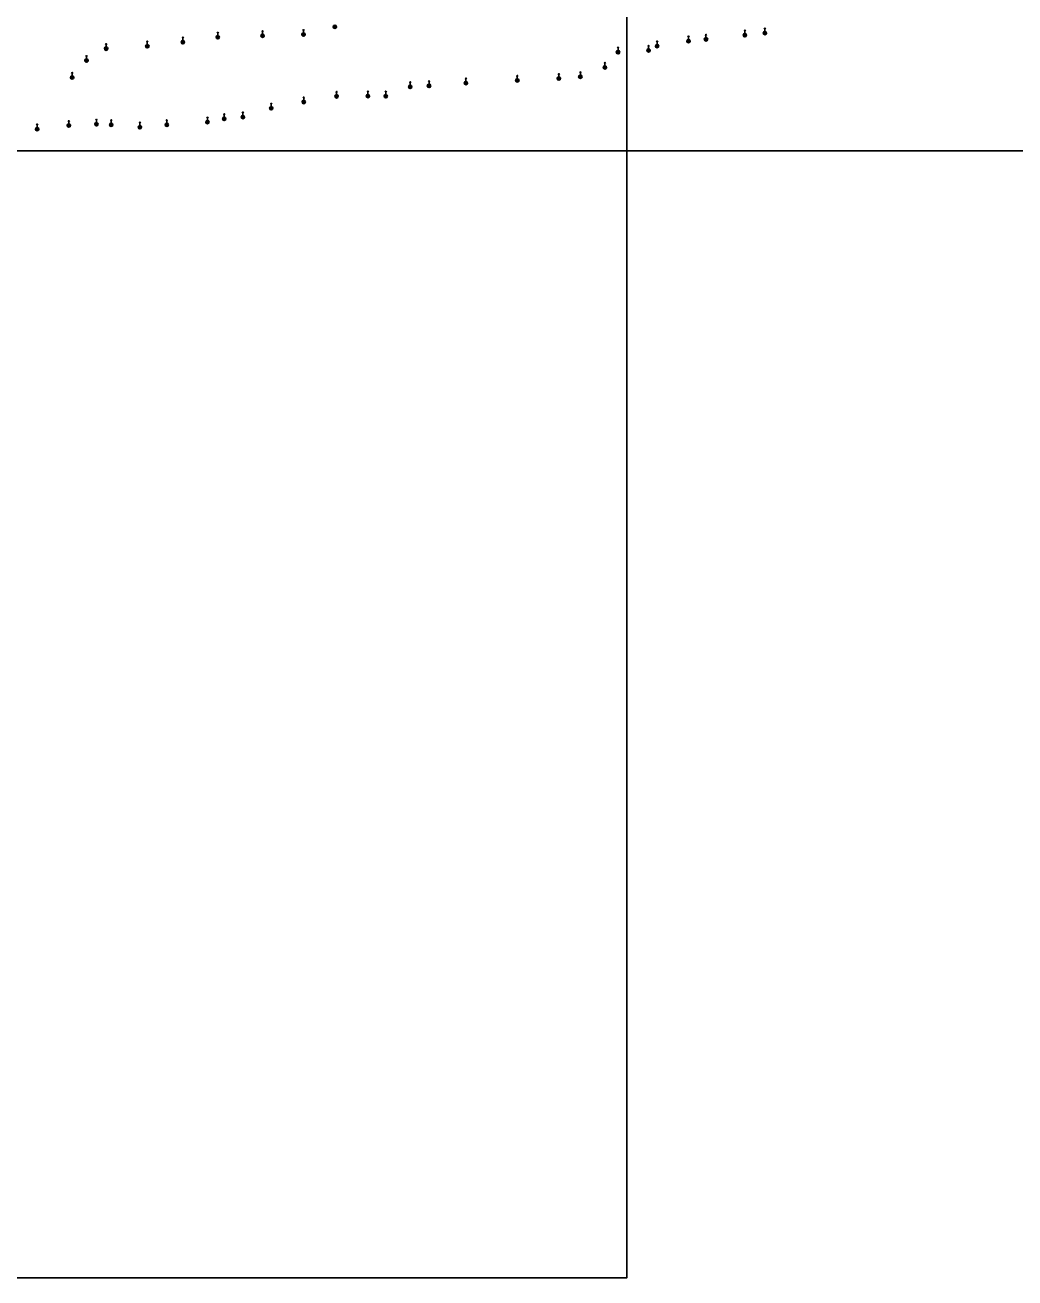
# Model space of a CAD drawing. Extents: x -582188 to -561562, y -1187250 to -1183500.
# Drawn here: x -579820.9 to -579601.4, y -1186750 to -1186472.1 of the extents above; entities that cross this region are included whole.
import ezdxf

# ---------------------------------------------------------------- set-up
doc = ezdxf.new("R2010")
doc.units = 0
doc.layers.add('RÁMY_ML', color=7, linetype='Continuous')
doc.layers.add('ZN_BP', color=7, linetype='Continuous')

msp = doc.modelspace()

# ---------------------------------------------------------------- linework, layer by layer
at = {"layer": 'RÁMY_ML'}
for points in [[(-580312.5, -1186500), (-580312.5, -1186250), (-580000, -1186250), (-580000, -1186500), (-579687.5, -1186500), (-579687.5, -1186750), (-580000, -1186750)], [(-580000, -1186250), (-579687.5, -1186250), (-579687.5, -1186500), (-579375, -1186500), (-579375, -1186250), (-579687.5, -1186250)]]:
    msp.add_lwpolyline(points, dxfattribs=at)
at = {"layer": 'ZN_BP'}
for p, q in [((-579752.485, -1186472.744), (-579751.956, -1186472.216)), ((-579751.956, -1186472.748), (-579752.485, -1186472.216)), ((-579785.91, -1186475.525), (-579785.91, -1186474.775)), ((-579778.445, -1186475.074), (-579777.916, -1186474.546)), ((-579777.916, -1186475.078), (-579778.445, -1186474.546)), ((-579778.18, -1186474.435), (-579778.18, -1186473.685)), ((-579768.515, -1186474.744), (-579767.986, -1186474.216)), ((-579767.986, -1186474.748), (-579768.515, -1186474.216)), ((-579768.25, -1186474.105), (-579768.25, -1186473.355)), ((-579759.435, -1186474.484), (-579758.906, -1186473.956)), ((-579758.906, -1186474.488), (-579759.435, -1186473.956)), ((-579759.17, -1186473.845), (-579759.17, -1186473.095)), ((-579674.065, -1186475.914), (-579673.536, -1186475.386)), ((-579673.536, -1186475.918), (-579674.065, -1186475.386)), ((-579673.8, -1186475.275), (-579673.8, -1186474.525)), ((-579670.185, -1186475.534), (-579669.656, -1186475.006)), ((-579669.656, -1186475.538), (-579670.185, -1186475.006)), ((-579669.92, -1186474.895), (-579669.92, -1186474.145)), ((-579661.545, -1186474.614), (-579661.016, -1186474.086)), ((-579661.016, -1186474.618), (-579661.545, -1186474.086)), ((-579661.28, -1186473.975), (-579661.28, -1186473.225)), ((-579657.125, -1186474.154), (-579656.596, -1186473.626)), ((-579656.596, -1186474.158), (-579657.125, -1186473.626)), ((-579656.86, -1186473.515), (-579656.86, -1186472.765)), ((-579803.205, -1186477.604), (-579802.676, -1186477.076)), ((-579802.676, -1186477.608), (-579803.205, -1186477.076)), ((-579802.94, -1186476.965), (-579802.94, -1186476.215)), ((-579794.075, -1186477.064), (-579793.546, -1186476.536)), ((-579793.546, -1186477.068), (-579794.075, -1186476.536)), ((-579793.81, -1186476.425), (-579793.81, -1186475.675)), ((-579786.175, -1186476.164), (-579785.646, -1186475.636)), ((-579785.646, -1186476.168), (-579786.175, -1186475.636)), ((-579689.695, -1186478.384), (-579689.166, -1186477.856)), ((-579689.166, -1186478.388), (-579689.695, -1186477.856)), ((-579689.43, -1186477.745), (-579689.43, -1186476.995)), ((-579682.915, -1186477.994), (-579682.386, -1186477.466)), ((-579682.386, -1186477.998), (-579682.915, -1186477.466)), ((-579682.65, -1186477.355), (-579682.65, -1186476.605)), ((-579681.025, -1186477.024), (-579680.496, -1186476.496)), ((-579680.496, -1186477.028), (-579681.025, -1186476.496)), ((-579680.76, -1186476.385), (-579680.76, -1186475.635)), ((-579807.565, -1186480.254), (-579807.036, -1186479.726)), ((-579807.036, -1186480.258), (-579807.565, -1186479.726)), ((-579807.3, -1186479.615), (-579807.3, -1186478.865)), ((-579692.33, -1186481.125), (-579692.33, -1186480.375)), ((-579810.735, -1186483.994), (-579810.206, -1186483.466)), ((-579810.206, -1186483.998), (-579810.735, -1186483.466)), ((-579810.47, -1186483.355), (-579810.47, -1186482.605)), ((-579711.76, -1186484.005), (-579711.76, -1186483.255)), ((-579702.815, -1186484.254), (-579702.286, -1186483.726)), ((-579702.286, -1186484.258), (-579702.815, -1186483.726)), ((-579702.55, -1186483.615), (-579702.55, -1186482.865)), ((-579698.045, -1186483.844), (-579697.516, -1186483.316)), ((-579697.516, -1186483.848), (-579698.045, -1186483.316)), ((-579697.78, -1186483.205), (-579697.78, -1186482.455)), ((-579692.595, -1186481.764), (-579692.066, -1186481.236)), ((-579692.066, -1186481.768), (-579692.595, -1186481.236)), ((-579735.755, -1186486.074), (-579735.226, -1186485.546)), ((-579735.226, -1186486.078), (-579735.755, -1186485.546)), ((-579735.49, -1186485.435), (-579735.49, -1186484.685)), ((-579731.605, -1186485.844), (-579731.076, -1186485.316)), ((-579731.076, -1186485.848), (-579731.605, -1186485.316)), ((-579731.34, -1186485.205), (-579731.34, -1186484.455)), ((-579723.425, -1186485.234), (-579722.896, -1186484.706)), ((-579722.896, -1186485.238), (-579723.425, -1186484.706)), ((-579723.16, -1186484.595), (-579723.16, -1186483.845)), ((-579712.025, -1186484.644), (-579711.496, -1186484.116)), ((-579711.496, -1186484.648), (-579712.025, -1186484.116)), ((-579759.395, -1186489.434), (-579758.866, -1186488.906)), ((-579758.866, -1186489.438), (-579759.395, -1186488.906)), ((-579759.13, -1186488.795), (-579759.13, -1186488.045)), ((-579752.105, -1186488.174), (-579751.576, -1186487.646)), ((-579751.576, -1186488.178), (-579752.105, -1186487.646)), ((-579751.84, -1186487.535), (-579751.84, -1186486.785)), ((-579745.155, -1186488.134), (-579744.626, -1186487.606)), ((-579744.626, -1186488.138), (-579745.155, -1186487.606)), ((-579744.89, -1186487.495), (-579744.89, -1186486.745)), ((-579741.195, -1186488.154), (-579740.666, -1186487.626)), ((-579740.666, -1186488.158), (-579741.195, -1186487.626)), ((-579740.93, -1186487.515), (-579740.93, -1186486.765)), ((-579776.74, -1186492.535), (-579776.74, -1186491.785)), ((-579772.62, -1186492.135), (-579772.62, -1186491.385)), ((-579766.585, -1186490.824), (-579766.056, -1186490.296)), ((-579766.056, -1186490.828), (-579766.585, -1186490.296)), ((-579766.32, -1186490.185), (-579766.32, -1186489.435)), ((-579818.505, -1186495.434), (-579817.976, -1186494.906)), ((-579817.976, -1186495.438), (-579818.505, -1186494.906)), ((-579818.24, -1186494.795), (-579818.24, -1186494.045)), ((-579811.485, -1186494.674), (-579810.956, -1186494.146)), ((-579810.956, -1186494.678), (-579811.485, -1186494.146)), ((-579811.22, -1186494.035), (-579811.22, -1186493.285)), ((-579805.365, -1186494.374), (-579804.836, -1186493.846)), ((-579804.836, -1186494.378), (-579805.365, -1186493.846)), ((-579805.1, -1186493.735), (-579805.1, -1186492.985)), ((-579802.065, -1186494.494), (-579801.536, -1186493.966)), ((-579801.536, -1186494.498), (-579802.065, -1186493.966)), ((-579801.8, -1186493.855), (-579801.8, -1186493.105)), ((-579795.705, -1186495.024), (-579795.176, -1186494.496)), ((-579795.176, -1186495.028), (-579795.705, -1186494.496)), ((-579795.44, -1186494.385), (-579795.44, -1186493.635)), ((-579789.765, -1186494.494), (-579789.236, -1186493.966)), ((-579789.236, -1186494.498), (-579789.765, -1186493.966)), ((-579789.5, -1186493.855), (-579789.5, -1186493.105)), ((-579780.735, -1186493.894), (-579780.206, -1186493.366)), ((-579780.206, -1186493.898), (-579780.735, -1186493.366)), ((-579780.47, -1186493.255), (-579780.47, -1186492.505)), ((-579777.005, -1186493.174), (-579776.476, -1186492.646)), ((-579776.476, -1186493.178), (-579777.005, -1186492.646)), ((-579772.885, -1186492.774), (-579772.356, -1186492.246)), ((-579772.356, -1186492.778), (-579772.885, -1186492.246))]:
    msp.add_line(p, q, dxfattribs=at)
for points in [[(-579786.035, -1186475.025), (-579785.91, -1186474.775), (-579785.785, -1186475.025)], [(-579778.305, -1186473.935), (-579778.18, -1186473.685), (-579778.055, -1186473.935)], [(-579768.375, -1186473.605), (-579768.25, -1186473.355), (-579768.125, -1186473.605)], [(-579759.295, -1186473.345), (-579759.17, -1186473.095), (-579759.045, -1186473.345)], [(-579673.925, -1186474.775), (-579673.8, -1186474.525), (-579673.675, -1186474.775)], [(-579670.045, -1186474.395), (-579669.92, -1186474.145), (-579669.795, -1186474.395)], [(-579661.405, -1186473.475), (-579661.28, -1186473.225), (-579661.155, -1186473.475)], [(-579656.985, -1186473.015), (-579656.86, -1186472.765), (-579656.735, -1186473.015)], [(-579803.065, -1186476.465), (-579802.94, -1186476.215), (-579802.815, -1186476.465)], [(-579793.935, -1186475.925), (-579793.81, -1186475.675), (-579793.685, -1186475.925)], [(-579689.555, -1186477.245), (-579689.43, -1186476.995), (-579689.305, -1186477.245)], [(-579682.775, -1186476.855), (-579682.65, -1186476.605), (-579682.525, -1186476.855)], [(-579680.885, -1186475.885), (-579680.76, -1186475.635), (-579680.635, -1186475.885)], [(-579807.425, -1186479.115), (-579807.3, -1186478.865), (-579807.175, -1186479.115)], [(-579692.455, -1186480.625), (-579692.33, -1186480.375), (-579692.205, -1186480.625)], [(-579810.595, -1186482.855), (-579810.47, -1186482.605), (-579810.345, -1186482.855)], [(-579711.885, -1186483.505), (-579711.76, -1186483.255), (-579711.635, -1186483.505)], [(-579702.675, -1186483.115), (-579702.55, -1186482.865), (-579702.425, -1186483.115)], [(-579697.905, -1186482.705), (-579697.78, -1186482.455), (-579697.655, -1186482.705)], [(-579735.615, -1186484.935), (-579735.49, -1186484.685), (-579735.365, -1186484.935)], [(-579731.465, -1186484.705), (-579731.34, -1186484.455), (-579731.215, -1186484.705)], [(-579723.285, -1186484.095), (-579723.16, -1186483.845), (-579723.035, -1186484.095)], [(-579759.255, -1186488.295), (-579759.13, -1186488.045), (-579759.005, -1186488.295)], [(-579751.965, -1186487.035), (-579751.84, -1186486.785), (-579751.715, -1186487.035)], [(-579745.015, -1186486.995), (-579744.89, -1186486.745), (-579744.765, -1186486.995)], [(-579741.055, -1186487.015), (-579740.93, -1186486.765), (-579740.805, -1186487.015)], [(-579776.865, -1186492.035), (-579776.74, -1186491.785), (-579776.615, -1186492.035)], [(-579772.745, -1186491.635), (-579772.62, -1186491.385), (-579772.495, -1186491.635)], [(-579766.445, -1186489.685), (-579766.32, -1186489.435), (-579766.195, -1186489.685)], [(-579818.365, -1186494.295), (-579818.24, -1186494.045), (-579818.115, -1186494.295)], [(-579811.345, -1186493.535), (-579811.22, -1186493.285), (-579811.095, -1186493.535)], [(-579805.225, -1186493.235), (-579805.1, -1186492.985), (-579804.975, -1186493.235)], [(-579801.925, -1186493.355), (-579801.8, -1186493.105), (-579801.675, -1186493.355)], [(-579795.565, -1186493.885), (-579795.44, -1186493.635), (-579795.315, -1186493.885)], [(-579789.625, -1186493.355), (-579789.5, -1186493.105), (-579789.375, -1186493.355)], [(-579780.595, -1186492.755), (-579780.47, -1186492.505), (-579780.345, -1186492.755)]]:
    msp.add_lwpolyline(points, dxfattribs=at)
for centre in [(-579752.22, -1186472.48), (-579778.18, -1186474.81), (-579768.25, -1186474.48), (-579759.17, -1186474.22), (-579673.8, -1186475.65), (-579669.92, -1186475.27), (-579661.28, -1186474.35), (-579656.86, -1186473.89), (-579802.94, -1186477.34), (-579793.81, -1186476.8), (-579785.91, -1186475.9), (-579689.43, -1186478.12), (-579682.65, -1186477.73), (-579680.76, -1186476.76), (-579807.3, -1186479.99), (-579810.47, -1186483.73), (-579702.55, -1186483.99), (-579697.78, -1186483.58), (-579692.33, -1186481.5), (-579735.49, -1186485.81), (-579731.34, -1186485.58), (-579723.16, -1186484.97), (-579711.76, -1186484.38), (-579759.13, -1186489.17), (-579751.84, -1186487.91), (-579744.89, -1186487.87), (-579740.93, -1186487.89), (-579772.62, -1186492.51), (-579766.32, -1186490.56), (-579818.24, -1186495.17), (-579811.22, -1186494.41), (-579805.1, -1186494.11), (-579801.8, -1186494.23), (-579795.44, -1186494.76), (-579789.5, -1186494.23), (-579780.47, -1186493.63), (-579776.74, -1186492.91)]:
    msp.add_circle(centre, 0.375, dxfattribs=at)

doc.saveas('drawing.dxf')
